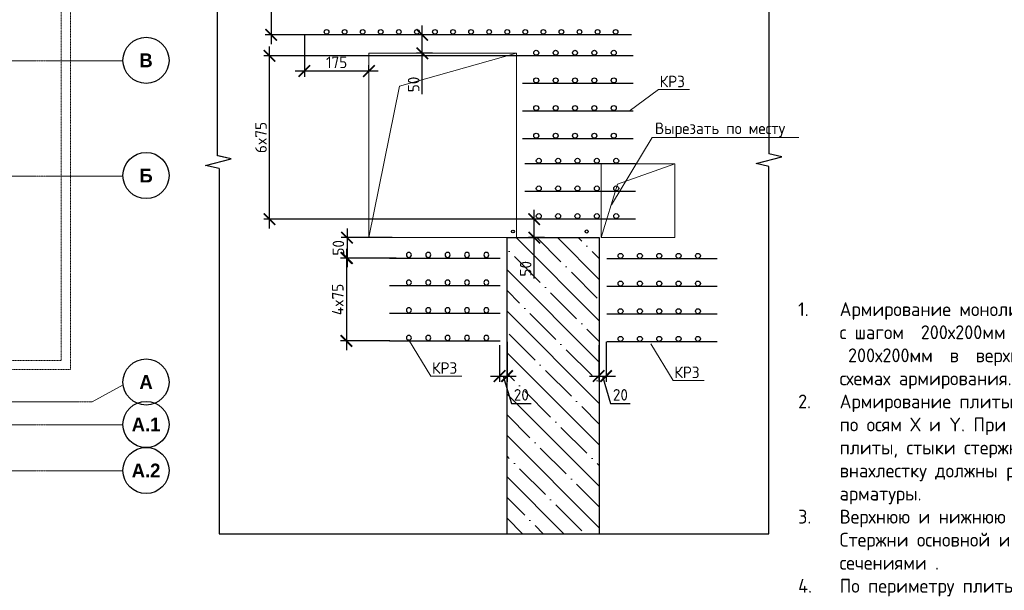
# Model space of a CAD drawing. Header units: millimetres. Extents: x 448962 to 1592680, y -326645 to -197113.
# Tile 390 of 398: x 950216 to 971579, y -274660 to -262279. Entities that reach past the tile are written whole.
import ezdxf
from ezdxf import colors
from ezdxf.entities.mleader import LeaderData, LeaderLine
from ezdxf.math import Vec2, Vec3

# ---------------------------------------------------------------- set-up
doc = ezdxf.new("R2010")
doc.units = ezdxf.units.MM
for name, pattern in [('01 Штриховая _4 мм_', [6, 3.5, -2.5]), ('______5', [1100, 800, -100, 100, -100]), ('осевая', [50.8, 31.75, -6.35, 6.35, -6.35])]:
    doc.linetypes.add(name, pattern=pattern)
for name, color, linetype, lineweight in [('Оси', 40, '______5', 18), ('осн.сетка', 4, 'Continuous', 60), ('подоснова', 151, 'Continuous', 5), ('размер', 1, 'Continuous', 25), ('РАЗМЕРЫ', 1, 'Continuous', 9), ('СТЕНЫ', 3, 'Continuous', 30)]:
    doc.layers.add(name, color=color, linetype=linetype, lineweight=lineweight)
doc.styles.add('Century Gothic', font='GOTHIC.TTF')
doc.styles.add('GOST-2.304_Type-B', font='GOST_Common.ttf')
doc.styles.add('ГОСТ', font='GOST_Common.ttf')
doc.dimstyles.new('СПДС', dxfattribs={"dimscale": 100, "dimtxt": 2.5, "dimasz": 2.5, "dimexe": 1.25, "dimexo": 0, "dimtad": 1, "dimdec": 0, "dimtxsty": 'GOST-2.304_Type-B', "dimblk": 'ARCHTICK', "dimcen": 2.5, "dimdle": 2, "dimadec": 0, "dimazin": 2, "dimtfac": 0.75, "dimtdec": 0, "dimtmove": 1, "dimatfit": 3, "dimfxl": 1, "dimtolj": 1, "dimarcsym": 1})

# ---------------------------------------------------------------- blocks, each defined once
blk = doc.blocks.new('NSY101')
at = {"color": 0, "linetype": 'ByBlock', "lineweight": -2}
blk.add_circle((0, 0), 50, dxfattribs=at)
blk = doc.blocks.new('оси плит')
at = {"layer": 'Оси', "color": 16, "linetype": 'осевая', "lineweight": 0, "transparency": 33554687}
for p, q in [((519570.9, -218117.4), (573160.2, -218117.4)), ((519570.9, -220617.4), (573160.2, -220617.4)), ((520148.3, -225517.4), (572494.8, -225517.4)), ((519570.9, -226017.4), (573160.2, -226017.4)), ((519570.9, -227017.4), (573160.2, -227017.4))]:
    blk.add_line(p, q, dxfattribs=at)
at = {"layer": 'Оси', "color": 16, "linetype": '______5', "lineweight": 0, "transparency": 33554687}
blk.add_line((573163.8, -225147.7), (572494.8, -225517.4), dxfattribs=at)
at = {"layer": 'Оси', "color": 16, "linetype": 'Continuous', "lineweight": 25, "transparency": 33554687, "xscale": 9.999999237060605, "yscale": 9.999999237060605, "zscale": 9.999999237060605}
for p in [(573660.1, -218107.3), (573660.1, -220607.3), (573660.1, -225087.3), (573660.1, -226007.3), (573660.1, -227007.3)]:
    blk.add_blockref('NSY101', p, dxfattribs=at)
at = {"layer": 'Оси', "color": 16, "linetype": 'Continuous', "lineweight": 25, "transparency": 33554687, "char_height": 300, "attachment_point": 5, "style": 'Century Gothic'}
for s, insert, width in [('\\A1;{\\fCentury Gothic|i0|b1;\\H300.000000;\\W1.000000;\\C16;В}\\P', (573660.1, -218107.3), 390), ('\\A1;{\\fCentury Gothic|i0|b1;\\H300.000000;\\W1.000000;\\C16;Б}\\P', (573660.1, -220607.3), 390), ('\\A1;{\\fCentury Gothic|i0|b1;\\H300.000000;\\W1.000000;\\C16;А}\\P', (573660.1, -225087.3), 460), ('\\A1;{\\fCentury Gothic|i0|b1;\\H300.000000;\\W1.000000;\\C16;А.1}\\P', (573660.1, -226007.3), 810), ('\\A1;{\\fCentury Gothic|i0|b1;\\H300.000000;\\W1.000000;\\C16;А.2}\\P', (573660.1, -227007.3), 810)]:
    blk.add_mtext(s, dxfattribs=dict(at, insert=insert, width=width))
blk = doc.blocks.new('стены  тп')
at = {"layer": 'СТЕНЫ', "color": 251, "linetype": '01 Штриховая _4 мм_', "lineweight": 0, "true_color": 0x636466}
for p, q in [((591292, -328026, 3100), (591292, -336126, 3100)), ((591492, -336326, 3100), (591492, -328026, 3100)), ((591292, -336126, 3100), (589762, -336126, 3100)), ((589762, -336326, 3100), (591492, -336326, 3100))]:
    blk.add_line(p, q, dxfattribs=at)
blk = doc.blocks.new('кр1')
at = {"layer": 'осн.сетка', "color": 3, "lineweight": 25, "ltscale": 100}
blk.add_lwpolyline([(706362.1, 64835.7), (707628, 64835.7)], dxfattribs=at)
at = {"layer": 'размер', "lineweight": 25, "ltscale": 2}
for centre in [(706423.7, 64824.5), (706493.7, 64824.5), (706563.7, 64824.5), (706633.7, 64824.5), (706703.7, 64824.5), (706773.7, 64824.5), (706843.7, 64824.5), (706913.7, 64824.5), (706983.7, 64824.5), (707053.7, 64824.5), (707123.7, 64824.5), (707193.7, 64824.5), (707263.7, 64824.5), (707333.7, 64824.5), (707403.7, 64824.5), (707473.7, 64824.5), (707543.7, 64824.5)]:
    blk.add_circle(centre, 9, dxfattribs=at)
blk = doc.blocks.new('КР3')
at = {"layer": 'осн.сетка', "color": 3, "lineweight": 25, "ltscale": 100}
blk.add_lwpolyline([(201777.3, 10162.8), (202177.3, 10162.8)], dxfattribs=at)
at = {"layer": 'размер', "lineweight": 25, "ltscale": 2}
for centre in [(201847.3, 10151.6), (201917.3, 10151.6), (201987.3, 10151.6), (202057.3, 10151.6), (202127.3, 10151.6)]:
    blk.add_circle(centre, 9, dxfattribs=at)
blk = doc.blocks.new('_None')
blk = doc.blocks.new('_ArchTick')
at = {"color": 0, "linetype": 'ByBlock', "const_width": 0.15}
blk.add_lwpolyline([(-0.5, -0.5), (0.5, 0.5)], dxfattribs=at)
blk = doc.blocks.new('*D997')
at = {"layer": 'DEFPOINTS', "color": 0, "transparency": 16777216}
for p in [(956393, -262608), (956393, -263393), (957792, -263393)]:
    blk.add_point(p, dxfattribs=at)
at = {"layer": 'РАЗМЕРЫ', "color": 0, "lineweight": -2, "transparency": 16777216}
for p, q in [((956393, -262608), (956393, -263518)), ((957992, -263393), (956193, -263393)), ((957792, -263393), (957792, -263268))]:
    blk.add_line(p, q, dxfattribs=at)
at = {"layer": 'РАЗМЕРЫ', "color": 0, "lineweight": -2, "transparency": 16777216, "xscale": 250, "yscale": 250, "zscale": 250, "rotation": 180}
blk.add_blockref('_ArchTick', (956393, -263393), dxfattribs=at)
at = {"layer": 'РАЗМЕРЫ', "color": 0, "lineweight": -2, "transparency": 16777216, "xscale": 250, "yscale": 250, "zscale": 250}
blk.add_blockref('_ArchTick', (957792, -263393), dxfattribs=at)
at = {"layer": 'РАЗМЕРЫ', "color": 0, "lineweight": 0, "transparency": 16777216, "insert": (957093, -263205), "char_height": 250, "attachment_point": 5, "style": 'GOST-2.304_Type-B'}
blk.add_mtext('\\A1;175', dxfattribs=at)
blk = doc.blocks.new('*D998')
at = {"layer": 'DEFPOINTS', "color": 0, "transparency": 16777216}
for p in [(960628, -269339), (960790, -269271), (960790, -270012)]:
    blk.add_point(p, dxfattribs=at)
at = {"layer": 'РАЗМЕРЫ', "color": 0, "lineweight": -2, "transparency": 16777216}
for p, q in [((960628, -269339), (960628, -270137)), ((960790, -269271), (960790, -270137)), ((960428, -270012), (960990, -270012)), ((960709, -270012), (960887, -270606)), ((960887, -270606), (961312, -270606))]:
    blk.add_line(p, q, dxfattribs=at)
at = {"layer": 'РАЗМЕРЫ', "color": 0, "lineweight": -2, "transparency": 16777216, "xscale": 250, "yscale": 250, "zscale": 250, "rotation": 180}
blk.add_blockref('_ArchTick', (960628, -270012), dxfattribs=at)
at = {"layer": 'РАЗМЕРЫ', "color": 0, "lineweight": -2, "transparency": 16777216, "xscale": 250, "yscale": 250, "zscale": 250}
blk.add_blockref('_ArchTick', (960790, -270012), dxfattribs=at)
at = {"layer": 'РАЗМЕРЫ', "color": 0, "lineweight": 0, "transparency": 16777216, "insert": (961100, -270419), "char_height": 250, "attachment_point": 5, "style": 'GOST-2.304_Type-B'}
blk.add_mtext('\\A1;20', dxfattribs=at)
blk = doc.blocks.new('*D999')
at = {"layer": 'DEFPOINTS', "color": 0, "transparency": 16777216}
for p in [(962778, -269339), (962940, -269271), (962940, -270012)]:
    blk.add_point(p, dxfattribs=at)
at = {"layer": 'РАЗМЕРЫ', "color": 0, "lineweight": -2, "transparency": 16777216}
for p, q in [((962778, -269339), (962778, -270137)), ((962940, -269271), (962940, -270137)), ((962578, -270012), (963140, -270012)), ((962859, -270012), (963037, -270606)), ((963037, -270606), (963462, -270606))]:
    blk.add_line(p, q, dxfattribs=at)
at = {"layer": 'РАЗМЕРЫ', "color": 0, "lineweight": -2, "transparency": 16777216, "xscale": 250, "yscale": 250, "zscale": 250, "rotation": 180}
blk.add_blockref('_ArchTick', (962778, -270012), dxfattribs=at)
at = {"layer": 'РАЗМЕРЫ', "color": 0, "lineweight": -2, "transparency": 16777216, "xscale": 250, "yscale": 250, "zscale": 250}
blk.add_blockref('_ArchTick', (962940, -270012), dxfattribs=at)
at = {"layer": 'РАЗМЕРЫ', "color": 0, "lineweight": 0, "transparency": 16777216, "insert": (963250, -270419), "char_height": 250, "attachment_point": 5, "style": 'GOST-2.304_Type-B'}
blk.add_mtext('\\A1;20', dxfattribs=at)
blk = doc.blocks.new('*D1000')
at = {"layer": 'DEFPOINTS', "color": 0, "transparency": 16777216}
for p in [(961380, -266608), (961605, -266608), (961605, -267008)]:
    blk.add_point(p, dxfattribs=at)
at = {"layer": 'РАЗМЕРЫ', "color": 0, "lineweight": -2, "transparency": 16777216}
for p, q in [((961605, -266608), (961255, -266608)), ((961380, -267208), (961380, -266408)), ((961605, -267008), (961255, -267008)), ((961380, -267896), (961380, -267008))]:
    blk.add_line(p, q, dxfattribs=at)
at = {"layer": 'РАЗМЕРЫ', "color": 0, "lineweight": -2, "transparency": 16777216, "xscale": 250, "yscale": 250, "zscale": 250}
for p, rotation in [((961380, -266608), 90), ((961380, -267008), 270)]:
    blk.add_blockref('_ArchTick', p, dxfattribs=dict(at, rotation=rotation))
at = {"layer": 'РАЗМЕРЫ', "color": 0, "lineweight": 0, "transparency": 16777216, "insert": (961193, -267684), "char_height": 250, "attachment_point": 5, "rotation": 90, "style": 'GOST-2.304_Type-B'}
blk.add_mtext('\\A1;50', dxfattribs=at)
blk = doc.blocks.new('*D1001')
at = {"layer": 'DEFPOINTS', "color": 0, "transparency": 16777216}
for p in [(958950, -262608), (959175, -262608), (959175, -263008)]:
    blk.add_point(p, dxfattribs=at)
at = {"layer": 'РАЗМЕРЫ', "color": 0, "lineweight": -2, "transparency": 16777216}
for p, q in [((958950, -263208), (958950, -262408)), ((959175, -262608), (958825, -262608)), ((959175, -263008), (958825, -263008)), ((958950, -263896), (958950, -263008))]:
    blk.add_line(p, q, dxfattribs=at)
at = {"layer": 'РАЗМЕРЫ', "color": 0, "lineweight": -2, "transparency": 16777216, "xscale": 250, "yscale": 250, "zscale": 250}
for p, rotation in [((958950, -262608), 90), ((958950, -263008), 270)]:
    blk.add_blockref('_ArchTick', p, dxfattribs=dict(at, rotation=rotation))
at = {"layer": 'РАЗМЕРЫ', "color": 0, "lineweight": 0, "transparency": 16777216, "insert": (958763, -263684), "char_height": 250, "attachment_point": 5, "rotation": 90, "style": 'GOST-2.304_Type-B'}
blk.add_mtext('\\A1;50', dxfattribs=at)
blk = doc.blocks.new('*D1002')
at = {"layer": 'DEFPOINTS', "color": 0, "transparency": 16777216}
for p in [(955638, -263064), (961587, -263064), (962563, -266608)]:
    blk.add_point(p, dxfattribs=at)
at = {"layer": 'РАЗМЕРЫ', "color": 0, "lineweight": -2, "transparency": 16777216}
for p, q in [((955638, -266808), (955638, -262864)), ((961587, -263064), (955513, -263064)), ((962563, -266608), (955513, -266608))]:
    blk.add_line(p, q, dxfattribs=at)
at = {"layer": 'РАЗМЕРЫ', "color": 0, "lineweight": -2, "transparency": 16777216, "xscale": 250, "yscale": 250, "zscale": 250}
for p, rotation in [((955638, -263064), 90), ((955638, -266608), 270)]:
    blk.add_blockref('_ArchTick', p, dxfattribs=dict(at, rotation=rotation))
at = {"layer": 'РАЗМЕРЫ', "color": 0, "lineweight": 0, "transparency": 16777216, "insert": (955451, -264836), "char_height": 250, "attachment_point": 5, "rotation": 90, "style": 'GOST-2.304_Type-B'}
blk.add_mtext('\\A1;6x75', dxfattribs=at)
blk = doc.blocks.new('*D1003')
at = {"layer": 'DEFPOINTS', "color": 0, "transparency": 16777216}
for p in [(957106, -260808), (955670, -262608), (957225, -262608)]:
    blk.add_point(p, dxfattribs=at)
at = {"layer": 'РАЗМЕРЫ', "color": 0, "lineweight": -2, "transparency": 16777216}
for p, q in [((955670, -260608), (955670, -262808)), ((957106, -260808), (955545, -260808)), ((957225, -262608), (955545, -262608))]:
    blk.add_line(p, q, dxfattribs=at)
at = {"layer": 'РАЗМЕРЫ', "color": 0, "lineweight": -2, "transparency": 16777216, "xscale": 250, "yscale": 250, "zscale": 250}
for p, rotation in [((955670, -260808), 90), ((955670, -262608), 270)]:
    blk.add_blockref('_ArchTick', p, dxfattribs=dict(at, rotation=rotation))
at = {"layer": 'РАЗМЕРЫ', "color": 0, "lineweight": 0, "transparency": 16777216, "insert": (955482, -261708), "char_height": 250, "attachment_point": 5, "rotation": 90, "style": 'GOST-2.304_Type-B'}
blk.add_mtext('\\A1;4x75', dxfattribs=at)
blk = doc.blocks.new('*D1004')
at = {"layer": 'DEFPOINTS', "color": 0, "transparency": 16777216}
for p in [(958301, -267008), (957319, -267450), (958301, -267450)]:
    blk.add_point(p, dxfattribs=at)
at = {"layer": 'РАЗМЕРЫ', "color": 0, "lineweight": -2, "transparency": 16777216}
for p, q in [((957319, -266808), (957319, -267650)), ((958301, -267008), (957194, -267008)), ((958301, -267450), (957194, -267450))]:
    blk.add_line(p, q, dxfattribs=at)
at = {"layer": 'РАЗМЕРЫ', "color": 0, "lineweight": -2, "transparency": 16777216, "xscale": 250, "yscale": 250, "zscale": 250}
for p, rotation in [((957319, -267008), 90), ((957319, -267450), 270)]:
    blk.add_blockref('_ArchTick', p, dxfattribs=dict(at, rotation=rotation))
at = {"layer": 'РАЗМЕРЫ', "color": 0, "lineweight": 0, "transparency": 16777216, "insert": (957131, -267229), "char_height": 250, "attachment_point": 5, "rotation": 90, "style": 'GOST-2.304_Type-B'}
blk.add_mtext('\\A1;50', dxfattribs=at)
blk = doc.blocks.new('*D1005')
at = {"layer": 'DEFPOINTS', "color": 0, "transparency": 16777216}
for p in [(958387, -267450), (957305, -269250), (958249, -269250)]:
    blk.add_point(p, dxfattribs=at)
at = {"layer": 'РАЗМЕРЫ', "color": 0, "lineweight": -2, "transparency": 16777216}
for p, q in [((957305, -267250), (957305, -269450)), ((958387, -267450), (957180, -267450)), ((958249, -269250), (957180, -269250))]:
    blk.add_line(p, q, dxfattribs=at)
at = {"layer": 'РАЗМЕРЫ', "color": 0, "lineweight": -2, "transparency": 16777216, "xscale": 250, "yscale": 250, "zscale": 250}
for p, rotation in [((957305, -267450), 90), ((957305, -269250), 270)]:
    blk.add_blockref('_ArchTick', p, dxfattribs=dict(at, rotation=rotation))
at = {"layer": 'РАЗМЕРЫ', "color": 0, "lineweight": 0, "transparency": 16777216, "insert": (957118, -268350), "char_height": 250, "attachment_point": 5, "rotation": 90, "style": 'GOST-2.304_Type-B'}
blk.add_mtext('\\A1;4x75', dxfattribs=at)

msp = doc.modelspace()

# ---------------------------------------------------------------- hatches: boundary and pattern name
at = {"layer": 'РАЗМЕРЫ', "transparency": 33554648}
h = msp.add_hatch(dxfattribs=at)
h.set_pattern_fill('ANSI35', color=1, scale=100, angle=-90)
h.set_pattern_definition([(315, (7358.8, 25672.8), (449.0128, 449.0128), []), (315, (7358.8, 25223.76), (449.0128, 449.0128), [793.75, -158.75, 0, -158.75])])
h.paths.add_polyline_path([(962790.2, -267008.4), (960790.2, -267008.4), (960790.2, -273431.8), (962790.2, -273431.8)])

# ---------------------------------------------------------------- linework, layer by layer
at = {"layer": 'DEFPOINTS', "color": 1}
for centre, radius in [((960919, -266875.7), 30.5), ((962519, -266875.7), 34.4)]:
    msp.add_circle(centre, radius, dxfattribs=at)
at = {"layer": 'размер', "linetype": 'Continuous', "ltscale": 0.2}
for points in [[(954504.5, -265231.1), (954504.5, -260431.3), (966471.8, -260431.3), (966471.8, -265187.5)], [(954245.5, -265441.1), (954805.5, -265301.1)], [(954245.5, -265441.1), (954805.5, -265301.1)], [(954805.5, -265301.1), (954504.5, -265231.1)], [(954805.5, -265301.1), (954525.5, -265231.1)], [(966191.8, -265397.5), (966751.8, -265257.5)], [(966751.8, -265257.5), (966471.8, -265187.5)], [(954543.9, -265511.1), (954245.5, -265441.1)], [(954543.9, -265511.1), (954543.9, -273431.8), (966471.8, -273431.8), (966471.8, -265467.5)], [(966471.8, -265467.5), (966191.8, -265397.5)]]:
    msp.add_lwpolyline(points, dxfattribs=at)
at = {"layer": 'РАЗМЕРЫ'}
for points in [[(957791.9, -263008.4), (960991.9, -263008.4), (960991.9, -267008.4), (957791.9, -267008.4)], [(964431.4, -267008.4), (962831.4, -267008.4), (962831.4, -265408.4), (964431.4, -265408.4)]]:
    msp.add_lwpolyline(points, close=True, dxfattribs=at)
for points in [[(957791.9, -267008.4), (958459.3, -263723.4), (960991.9, -263008.4)], [(962831.4, -267008.4), (963189.7, -265850.6), (964431.4, -265408.4)]]:
    msp.add_lwpolyline(points, dxfattribs=at)
at = {"layer": 'РАЗМЕРЫ', "lineweight": 30}
msp.add_lwpolyline([(960790.2, -273431.8), (960790.2, -267008.4), (962790.2, -267008.4), (962790.2, -273431.8)], dxfattribs=at)

# ---------------------------------------------------------------- block references
at = {"layer": 'РАЗМЕРЫ'}
for name, p in [('оси плит', (379297, -45053.9)), ('стены  тп', (359826.9, 66454.4, -3100))]:
    msp.add_blockref(name, p, dxfattribs=at)
at = {"layer": 'РАЗМЕРЫ', "color": 0, "xscale": 5.600000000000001, "yscale": 5.600000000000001, "zscale": 5.600000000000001, "rotation": 180}
msp.add_blockref('кр1', (4919118.4, 100471.8), dxfattribs=at)
at = {"layer": 'РАЗМЕРЫ', "color": 1, "yscale": 6, "zscale": 6, "rotation": 180}
for p, xscale in [((2174188.1, -202087.3), 6), ((2174188.1, -202687.3), 6), ((2174188.1, -203287.3), 6), ((2174188.1, -203887.3), 6), ((2174242.1, -204431.6), 6), ((2174242.1, -205031.6), 6), ((2174242.1, -205631.6), 6), ((-252423.5, -206473.2), -6), ((2176016.3, -206494.6), 6), ((-252423.5, -207073.2), -6), ((2176016.3, -207094.6), 6), ((-252423.5, -207673.2), -6), ((2176016.3, -207694.6), 6), ((-252423.5, -208273.2), -6), ((2176016.3, -208294.6), 6)]:
    msp.add_blockref('КР3', p, dxfattribs=dict(at, xscale=xscale))

# ---------------------------------------------------------------- texts
at = {"char_height": 300, "attachment_point": 1, "style": 'ГОСТ'}
for s, insert, width in [('\\pi-900,l900,t900;{\\C7;1.^IАрмирование монолитной плиты  состоит из основного армирования ∅10 А500С с шагом  200х200мм  в нижней зоне, основного армирования ∅10 А500С с шагом  200х200мм  в  верхней зоне и дополнительного армирования, указанного на схемах армирования.\\P2.^IАрмирование плиты предусмотрено отдельными  стержнями заводской длины по осям Х и Y. При недостатке заводской длины стержней для армирования плиты, стыки стержней осуществлять внахлестку без  сварки. Стыки арматуры внахлестку должны располагаться вразбежку (через шаг). См. деталь стыковки арматуры.\\P3.^IВерхнюю и нижнюю арматуру вязать вязальной проволокой через пересечение.  Стержни основной и дополнительной арматуры укладывать в соответствии с сечениями .\\P4.^IПо периметру плиты и у отверстий  у концов основной арматуры устанавливать П-образные элементы Ск1.\\P5.^IПозиции со знаком "*" укладываются с шагом 100 мм\\P6.^I Для фиксации в проектном положении стержней верхней сетки устанавливать фиксаторы Ф1 с шагом 600х600мм.\\P7.^IДиаметр оправки стержня при d<20мм - 5d, при d≥20мм - 8d\\P8.^IКаркасы поперечного армирования устанавливаются до начала устройство верхней сетки армирования.\\P9.^IВ местах расположения отверстий осуществить прерывания основной и дополнительной сеток арматуры. Отверстия обрамляются двумя стержнями арматуры d 12. см. узел обрамления отверстий.\\P10.^IОбрамление отверстий выполнить в соотвии с узлом, расход стали на обрамление учтен на листе 3.\\P11.^IПроемы размерами до 300х300 допускается выполнять по месту методом алмазного бурения.\\P12.^IДополнительная арматура, попавшая в зону понижения плиты перекрытия должна быть  выполнена в соотвествии с узлом, стержни  допнительной арматуры загнуть по месту под углом 30 градусов.}', (771704.5, -266206.3), 18500), ('\\pi-900,l900,t900;{\\C7;1.^IАрмирование монолитной плиты  состоит из основного армирования ∅10 А500С с шагом  200х200мм  в нижней зоне, основного армирования ∅10 А500С с шагом  200х200мм  в  верхней зоне и дополнительного армирования, указанного на схемах армирования.\\P2.^IАрмирование плиты предусмотрено отдельными  стержнями заводской длины по осям Х и Y. При недостатке заводской длины стержней для армирования плиты, стыки стержней осуществлять внахлестку без  сварки. Стыки арматуры внахлестку должны располагаться вразбежку (через шаг). См. деталь стыковки арматуры.\\P3.^IВерхнюю и нижнюю арматуру вязать вязальной проволокой через пересечение.  Стержни основной и дополнительной арматуры укладывать в соответствии с сечениями .\\P4.^IПо периметру плиты и у отверстий  у концов основной арматуры устанавливать П-образные элементы Ск1.\\P5.^IПозиции со знаком "*" укладываются с шагом 100 мм\\P6.^I Для фиксации в проектном положении стержней верхней сетки устанавливать фиксаторы Ф1 с шагом 600х600мм.\\P7.^IДиаметр оправки стержня при d<20мм - 5d, при d≥20мм - 8d\\P8.^IКаркасы поперечного армирования устанавливаются до начала устройство верхней сетки армирования.\\P9.^IВ местах расположения отверстий осуществить прерывания основной и дополнительной сеток арматуры. Отверстия обрамляются двумя стержнями арматуры d 12. см. узел обрамления отверстий.\\P10.^IОбрамление отверстий выполнить в соотвии с узлом, расход стали на обрамление учтен на листе 3.\\P11.^IПроемы размерами до 300х300 допускается выполнять по месту методом алмазного бурения.\\P12.^IДополнительная арматура, попавшая в зону понижения плиты перекрытия должна быть  выполнена в соотвествии с узлом, стержни  допнительной арматуры загнуть по месту под углом 30 градусов.}', (867423.7, -266737.8), 18500), ('\\pi-900,l900,t900;{\\C7;1.^IАрмирование монолитной плиты  состоит из основного армирования ∅10 А500С с шагом  200х200мм  в нижней зоне, основного армирования ∅10 А500С с шагом  200х200мм  в  верхней зоне и дополнительного армирования, указанного на схемах армирования.\\P2.^IАрмирование плиты предусмотрено отдельными  стержнями заводской длины по осям Х и Y. При недостатке заводской длины стержней для армирования плиты, стыки стержней осуществлять внахлестку без  сварки. Стыки арматуры внахлестку должны располагаться вразбежку (через шаг). См. деталь стыковки арматуры.\\P3.^IВерхнюю и нижнюю арматуру вязать вязальной проволокой через пересечение.  Стержни основной и дополнительной арматуры укладывать в соответствии с сечениями .\\P4.^IПо периметру плиты и у отверстий  у концов основной арматуры устанавливать П-образные элементы Ск1.\\P5.^I Для фиксации в проектном положении стержней верхней сетки устанавливать фиксаторы Ф1 с шагом 600х600мм.\\P6.^IДиаметр оправки стержня при d<20мм - 5d, при d≥20мм - 8d\\P7.^IКаркасы поперечного армирования устанавливаются до начала устройство верхней сетки армирования.\\P8.^IВ местах расположения отверстий осуществить прерывания основной и дополнительной сеток арматуры. Отверстия обрамляются двумя стержнями арматуры d 12. см. узел обрамления отверстий а так же лист 3\\P9.^IПроемы размерами до 300х300 допускается выполнять по месту методом алмазного бурения.}', (967106.1, -268411.2), 15903.821)]:
    msp.add_mtext(s, dxfattribs=dict(at, insert=insert, width=width))

# ---------------------------------------------------------------- dimensions: what is measured, and where the dimension line sits
at = {"layer": 'РАЗМЕРЫ', "color": 1, "lineweight": 0}
for base, p1, p2, text, picture, middle in [((955669.6, -262608.2), (957105.7, -260808.2), (957225.1, -262608.2), '4x75', '*D1003', (955482.1, -261708.2)), ((957318.6, -267449.8), (958301.4, -267008.4), (958301.4, -267449.8), '50', '*D1004', (957131.1, -267229.1)), ((957305.4, -269249.8), (958387.1, -267449.8), (958248.6, -269249.8), '4x75', '*D1005', (957117.9, -268349.8))]:
    dim = msp.add_linear_dim(base=base, p1=p1, p2=p2, angle=90, text=text, dimstyle='СПДС', dxfattribs=at)
    dim.commit()
    dim.dimension.update_dxf_attribs({"geometry": picture, "text_midpoint": middle})
for base, p1, p2, picture, middle in [((958950.3, -262608.2), (959175.3, -263008.2), (959175.3, -262608.2), '*D1001', (958796.9, -263683.6)), ((961380.3, -266608.2), (961605.3, -267008.2), (961605.3, -266608.2), '*D1000', (961226.9, -267683.6))]:
    dim = msp.add_linear_dim(base=base, p1=p1, p2=p2, angle=270, dimstyle='СПДС', override={"dimlfac": 0.125}, dxfattribs=at)
    dim.commit()
    dim.dimension.update_dxf_attribs({"geometry": picture, "text_midpoint": middle, "dimtype": 160})
for base, p1, p2, picture, middle in [((956393.5, -263392.6), (957791.9, -263392.6), (956393.5, -262608.3), '*D997', (957092.7, -263205.1)), ((960790.2, -270012.4), (960627.7, -269338.6), (960790.2, -269271.2), '*D998', (960949.6, -270418.6)), ((962940.2, -270012.4), (962777.7, -269338.6), (962940.2, -269271.2), '*D999', (963099.6, -270418.6))]:
    dim = msp.add_linear_dim(base=base, p1=p1, p2=p2, dimstyle='СПДС', override={"dimlfac": 0.125}, dxfattribs=at)
    dim.commit()
    dim.dimension.update_dxf_attribs({"geometry": picture, "text_midpoint": middle})
dim = msp.add_linear_dim(base=(955638.1, -263063.9), p1=(962563.1, -266608.2), p2=(961587.3, -263063.9), angle=90, text='6x75', dimstyle='СПДС', override={"dimlfac": 0.125}, dxfattribs=at)
dim.commit()
dim.dimension.update_dxf_attribs({"geometry": '*D1002', "text_midpoint": (955450.6, -264836)})

# ---------------------------------------------------------------- leaders
at = {"layer": 'подоснова', "color": 2, "ltscale": 0.3}
ml = msp.add_multileader_mtext('Standard', dxfattribs=at)
ml.set_content('КР3', color=2, style='GOST-2.304_Type-B')
ml.set_leader_properties(color=256, linetype='ByLayer', lineweight=15)
ml.set_arrow_properties(name='NONE')
ml.build(insert=Vec2(0, 0))
ml.multileader.update_dxf_attribs({"text_left_attachment_type": 6, "text_right_attachment_type": 6, "dogleg_length": 0.1, "arrow_head_size": 36})
ctx = ml.context
ctx.base_point, ctx.char_height, ctx.arrow_head_size, ctx.landing_gap_size, ctx.plane_origin = Vec3(964073, -263795), 250, 36, 40, Vec3(985154, -255556.9)
ctx.left_attachment, ctx.right_attachment, ctx.text_align_type = 6, 6, 1
notes = []
notes.append((ctx, [(0, (1, 1, 0), (964072.8, -263795), (1, 0), 0.2, [(0, [(963439.8, -264263.9)], 0, [])])]))
ctx.mtext.insert, ctx.mtext.alignment, ctx.mtext.flow_direction = Vec3(964375.5, -263495), 2, 5
ml = msp.add_multileader_mtext('Standard', dxfattribs=at)
ml.set_content('Вырезать по месту', color=2, style='GOST-2.304_Type-B')
ml.set_leader_properties(color=256, linetype='ByLayer', lineweight=15)
ml.set_arrow_properties(name='NONE')
ml.build(insert=Vec2(0, 0))
ml.multileader.update_dxf_attribs({"text_left_attachment_type": 6, "text_right_attachment_type": 6, "dogleg_length": 0.1, "arrow_head_size": 18})
ctx = ml.context
ctx.base_point, ctx.char_height, ctx.arrow_head_size, ctx.landing_gap_size, ctx.plane_origin = Vec3(963935.9, -264836.2), 250, 18, 20, Vec3(961719.5, -255648)
ctx.left_attachment, ctx.right_attachment, ctx.text_align_type = 6, 6, 1
notes.append((ctx, [(0, (1, 1, 0), (963935.8, -264836.2), (1, 0), 0.1, [(0, [(963053.4, -266298.5)], 0, [])])]))
ctx.mtext.insert, ctx.mtext.alignment, ctx.mtext.flow_direction = Vec3(965410.2, -264511.2), 2, 5
ml = msp.add_multileader_mtext('Standard', dxfattribs=at)
ml.set_content('КР3', color=2, style='GOST-2.304_Type-B')
ml.set_leader_properties(color=256, linetype='ByLayer', lineweight=15)
ml.set_arrow_properties(name='NONE')
ml.build(insert=Vec2(0, 0))
ml.multileader.update_dxf_attribs({"text_left_attachment_type": 6, "text_right_attachment_type": 6, "dogleg_length": 0.1, "arrow_head_size": 36})
ctx = ml.context
ctx.base_point, ctx.char_height, ctx.arrow_head_size, ctx.landing_gap_size, ctx.plane_origin = Vec3(959133.5, -270012.9), 250, 36, 40, Vec3(980214.5, -261774.8)
ctx.left_attachment, ctx.right_attachment, ctx.text_align_type = 6, 6, 1
notes.append((ctx, [(0, (1, 1, 0), (959133.3, -270012.9), (1, 0), 0.2, [(0, [(958652.6, -269218.2)], 0, [])])]))
ctx.mtext.insert, ctx.mtext.alignment, ctx.mtext.flow_direction = Vec3(959436, -269712.9), 2, 5
ml = msp.add_multileader_mtext('Standard', dxfattribs=at)
ml.set_content('КР3', color=2, style='GOST-2.304_Type-B')
ml.set_leader_properties(color=256, linetype='ByLayer', lineweight=15)
ml.set_arrow_properties(name='NONE')
ml.build(insert=Vec2(0, 0))
ml.multileader.update_dxf_attribs({"text_left_attachment_type": 6, "text_right_attachment_type": 6, "dogleg_length": 0.1, "arrow_head_size": 36})
ctx = ml.context
ctx.base_point, ctx.char_height, ctx.arrow_head_size, ctx.landing_gap_size, ctx.plane_origin = Vec3(964391.7, -270106.3), 250, 36, 40, Vec3(985472.7, -261868.2)
ctx.left_attachment, ctx.right_attachment, ctx.text_align_type = 6, 6, 1
notes.append((ctx, [(0, (1, 1, 0), (964391.5, -270106.3), (1, 0), 0.2, [(0, [(963910.8, -269311.6)], 0, [])])]))
ctx.mtext.insert, ctx.mtext.alignment, ctx.mtext.flow_direction = Vec3(964694.2, -269806.3), 2, 5
for ctx, leaders in notes:
    for number, flags, end, landing, length, lines in leaders:
        leader = LeaderData()
        leader.index, (leader.has_last_leader_line, leader.has_dogleg_vector, leader.attachment_direction) = number, flags
        leader.last_leader_point, leader.dogleg_vector, leader.dogleg_length = Vec3(end), Vec3(landing), length
        for number, points, colour, breaks in lines:
            line = LeaderLine()
            line.index, line.vertices, line.color, line.breaks = number, Vec3.list(points), colors.encode_raw_color(colour), breaks
            leader.lines.append(line)
        ctx.leaders.append(leader)

doc.saveas('drawing.dxf')
